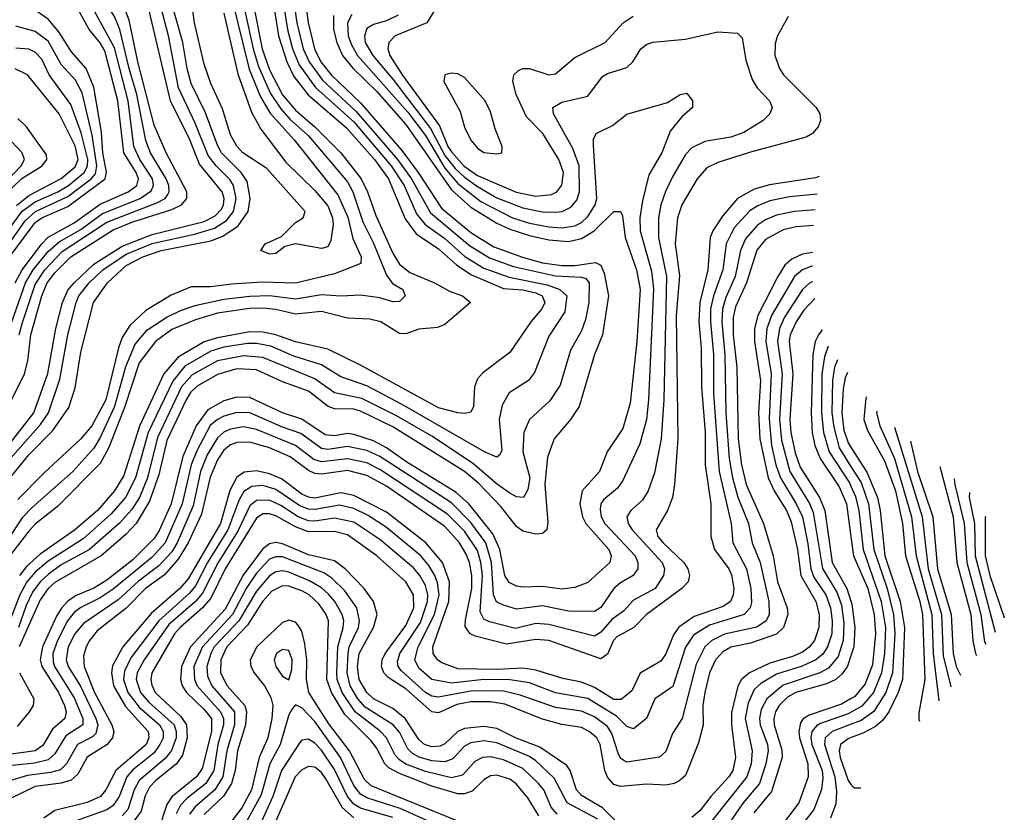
# Model space of a CAD drawing. Header units: inches. Extents: x 501365 to 657855, y 482276 to 547543.
# Tile 955 of 957: x 617442 to 620471, y 527501 to 529940. Entities that reach past the tile are written whole.
import ezdxf

# ---------------------------------------------------------------- set-up
doc = ezdxf.new("R2010")
doc.units = ezdxf.units.IN
doc.header["$MEASUREMENT"] = 0
doc.layers.add('A6512', color=7, linetype='Continuous')
doc.layers.add('A6522', color=7, linetype='Continuous')

msp = doc.modelspace()

# ---------------------------------------------------------------- linework, layer by layer
at = {"layer": 'A6512', "color": 5}
for points, elevation in [([(617324.1, 528490), (617506.1, 528693.9), (617531.1, 528730), (617566, 528834), (617590.4, 528970), (617615.3, 529070), (617623.6, 529090), (617655.4, 529130), (617697.7, 529170), (617770, 529218.8), (617850, 529251.7), (617979.7, 529280.3), (618041.3, 529298.7), (618078.3, 529321.7), (618099.6, 529350), (618108.2, 529390), (618100.2, 529430), (618088.5, 529448.5), (618045.9, 529490), (618022.2, 529522.2), (617982, 529622), (617931, 529730), (617899.7, 529890), (617871.1, 530000)], 3160), ([(618127.1, 530000), (618160.5, 529850), (618176.2, 529796.2), (618213.2, 529713.2), (618245.4, 529665.4), (618273.5, 529633.5), (618330, 529582.3), (618450, 529441.5), (618466.5, 529410), (618497.5, 529317.5), (618530, 529252.3), (618570, 529153.9), (618588.4, 529128.4), (618620.5, 529110), (618627.7, 529090), (618610, 529073.3), (618590, 529071.7), (618550, 529083.8), (618490, 529092.3), (618430, 529089.6), (618370, 529093.2), (618290, 529079.7), (618210, 529089.8), (618150, 529088.7), (618070, 529078.9), (617980.7, 529059.3), (617935.4, 529044.6), (617895.3, 529024.7), (617830, 528981.1), (617797.4, 528942.6), (617767.7, 528872.3), (617733.5, 528750), (617690, 528654.6), (617670, 528621.5), (617605.4, 528550), (617480.4, 528439.5), (617450, 528407.3), (617362.6, 528277.4)], 3160), ([(617362.9, 528470), (617470, 528601.5), (617544, 528676), (617593.7, 528746.3), (617613.1, 528806.9), (617630, 528917), (617669.3, 529070), (617711.9, 529130), (617770, 529183.2), (617820.6, 529210), (617877.6, 529230), (618030, 529259.8), (618066.5, 529273.5), (618114.4, 529305.6), (618144.6, 529350), (618151.1, 529390), (618142, 529442), (618123.6, 529470), (618062.9, 529530), (618050, 529553.9), (618013.3, 529653.3), (617970, 529743.8), (617956.8, 529790), (617944, 529870), (617906.7, 530000)], 3140), ([(617387.9, 528712.1), (617456.5, 528850), (617467.6, 528890), (617476.2, 528970), (617510, 529090), (617526.2, 529130), (617550, 529160.8), (617599.7, 529210), (617730, 529293.7), (617790, 529317.8), (617910, 529355.8), (617939.3, 529370), (617956, 529390), (617956.1, 529410), (617893.1, 529530), (617855.9, 529615.9), (617805.7, 529810), (617778.6, 529938.6), (617767.9, 529967.9), (617749.4, 530000)], 3220), ([(617391.9, 528610), (617485.2, 528730), (617528.8, 528851.2), (617553.7, 528990), (617573.5, 529070), (617590, 529107.2), (617609.2, 529130), (617670, 529187.6), (617757, 529243), (617850, 529278.5), (618010, 529319.5), (618043.6, 529336.4), (618062.7, 529357.3), (618069.3, 529370), (618071.1, 529390), (618065.1, 529410), (617995, 529495), (617965.9, 529570), (617905.9, 529690), (617835.1, 529990), (617832.3, 530000)], 3180), ([(618158.3, 530000), (618188.2, 529850), (618210, 529785.5), (618250, 529708.4), (618290, 529661.3), (618350, 529610), (618429.5, 529530), (618492.4, 529450), (618512.4, 529410), (618537.2, 529337.2), (618590, 529221.1), (618610, 529188), (618642.2, 529162.2), (618718.3, 529130), (618764.3, 529104.3), (618804.1, 529090), (618828.6, 529070), (618750, 529002.2), (618727.1, 528993), (618670, 528987.3), (618630, 528973.7), (618610, 528974.1), (618553.1, 529010), (618518.8, 529018.8), (618450, 529021.3), (618370, 529041.8), (618290, 529033.5), (618230, 529048.2), (618190, 529052.2), (618148.7, 529051.3), (618050, 529036.6), (617983.2, 529016.8), (617910, 528987), (617859.3, 528950), (617810, 528884.4), (617765.7, 528750), (617716.1, 528623.9), (617690, 528574.7), (617558.1, 528441.9), (617490, 528387.5), (617470, 528366.3), (617395.4, 528270)], 3180), ([(618251.5, 530000), (618266, 529910), (618281.2, 529850), (618301.3, 529801.3), (618351.7, 529731.7), (618470, 529625.6), (618585.2, 529490), (618624.3, 529430), (618662.4, 529342.4), (618689.4, 529309.4), (618750, 529266.6), (618811.5, 529211.5), (618870, 529174.9), (618947.7, 529147.7), (619064.5, 529124.5), (619103.3, 529110), (619125.4, 529090), (619118.9, 529041.1), (619070, 528966.3), (619025.5, 528854.5), (619006.7, 528830), (618947.9, 528792.1), (618925.8, 528754.2), (618917.3, 528710), (618925, 528615), (618919.1, 528600.9), (618910, 528594), (618871.3, 528610), (618617, 528757), (618510, 528813.7), (618430, 528840.8), (618370, 528878.4), (618284.9, 528904.9), (618214.9, 528934.9), (618170, 528943.3), (618143.2, 528943.2), (618070, 528932), (618030, 528920.2), (617950, 528873.4), (617912.6, 528827.4), (617837.2, 528670), (617798.6, 528530), (617767.5, 528470), (617722, 528418), (617637, 528343), (617530, 528273.8), (617490, 528239.8), (617464.2, 528210), (617442.1, 528170), (617405.5, 528074.5)], 3240), ([(617410, 529207.8), (617490, 529315.9), (617510, 529330.5), (617590, 529365.3), (617704.7, 529450), (617709.3, 529470.7), (617698.3, 529530), (617693.9, 529593.9), (617670, 529732.5), (617646.8, 529790), (617601.2, 529841.2), (617562.4, 529902.4), (617530, 529941.4), (617490, 529969), (617410, 529996)], 3320), ([(617410.7, 528990), (617460, 529130), (617483.1, 529170), (617530, 529226.8), (617563.4, 529256.6), (617630, 529294.3), (617696.9, 529343.1), (617812.3, 529390), (617846.4, 529413.6), (617853.8, 529430), (617850.2, 529450), (617811.6, 529510), (617793.5, 529550), (617776, 529690), (617733.5, 529853.5), (617653.2, 530000)], 3260), ([(617427.8, 529130), (617449.7, 529170.3), (617510.1, 529249.9), (617530, 529271), (617610, 529314.4), (617690, 529372.8), (617776, 529410), (617802.6, 529430), (617807.3, 529450), (617800.2, 529470), (617762.6, 529530), (617744.1, 529690), (617704, 529844), (617690, 529868.3), (617655.7, 529910), (617610, 529994.3), (617603.3, 530000)], 3280), ([(618095.2, 530000), (618147.7, 529787.7), (618182.7, 529702.7), (618212.1, 529652.1), (618286.4, 529570), (618421.1, 529401.1), (618451.9, 529331.9), (618467.1, 529267.1), (618492.7, 529210), (618491.4, 529190), (618410, 529157.6), (618290, 529129.1), (618187.7, 529132.3), (618093.4, 529126.6), (618030, 529117.6), (617970, 529117.5), (617907.5, 529092.5), (617830, 529045.5), (617780.6, 528999.4), (617757.7, 528962.3), (617745.7, 528930), (617707.2, 528770), (617663.7, 528690), (617630, 528649.9), (617515.8, 528544.2), (617436.6, 528463.4)], 3140), ([(618284.1, 530000), (618294.9, 529930), (618314, 529850), (618332, 529810), (618374, 529754), (618477.1, 529657.1), (618604.4, 529510), (618647, 529450), (618705.7, 529345.7), (618825.5, 529245.5), (618887.4, 529207.4), (618960.5, 529180.6), (619090, 529152.2), (619170, 529147.9), (619183.1, 529143.1), (619194.2, 529130), (619192.5, 529070), (619182.5, 529017.5), (619170, 528982.6), (619136.6, 528923.4), (619105, 528815), (619073.1, 528766.9), (619010.7, 528709.3), (618992.4, 528670), (618989.4, 528610), (619011.2, 528530), (619005.6, 528494.4), (618991.6, 528470), (618970, 528471.4), (618950, 528483), (618911.5, 528510), (618835.3, 528575.3), (618710, 528658.1), (618601.4, 528721.4), (618494.8, 528774.8), (618410, 528791.9), (618350, 528835.3), (618190, 528900.7), (618130, 528905.6), (618050, 528890.5), (617972.7, 528847.3), (617939.4, 528810), (617865.6, 528654.4), (617834.9, 528530), (617810.5, 528469.5), (617786.8, 528433.2), (617749.3, 528390.7), (617656.5, 528310), (617570, 528262.2), (617530, 528233.2), (617504.9, 528210), (617481.7, 528178.3), (617462.1, 528137.9), (617438, 528070)], 3260), ([(618319.9, 530000), (618329, 529931), (618348.6, 529850), (618368.4, 529810), (618400.5, 529770), (618490, 529684.5), (618617.4, 529537.4), (618668, 529470), (618739.7, 529359.7), (618830, 529285), (618900.9, 529240.9), (618988.8, 529208.8), (619050, 529192.2), (619110, 529183.7), (619150, 529183.3), (619213.3, 529193.3), (619230, 529184.6), (619240.4, 529160.4), (619252.9, 529090), (619234.4, 528970), (619210.1, 528910), (619162.6, 528750), (619136.8, 528710), (619086.6, 528650), (619065.7, 528594.3), (619057.5, 528510), (619066.9, 528393.1), (619063.4, 528370), (619050, 528358.6), (619030, 528356.8), (618990, 528366.4), (618970, 528380.9), (618922, 528442), (618853.5, 528513.5), (618810, 528549.8), (618590, 528687), (618490, 528735.1), (618470, 528741.3), (618410, 528742.7), (618390.5, 528750), (618330, 528796.7), (618250, 528825.7), (618170, 528862.3), (618110, 528865.8), (618050, 528848.7), (617987.5, 528812.5), (617967.5, 528792.5), (617954.4, 528770), (617895, 528645), (617870, 528539.9), (617841.7, 528458.3), (617800.8, 528390), (617770, 528357.1), (617693, 528290), (617550, 528207.8), (617530, 528189.5), (617505.2, 528154.8), (617440, 528010)], 3280), ([(617440.9, 528970), (617450, 529004.8), (617490, 529125.5), (617519.3, 529170), (617572.9, 529227.1), (617710, 529316.6), (617863.7, 529376.3), (617889.2, 529390), (617897.9, 529402.1), (617902.1, 529410), (617900.6, 529430), (617893.1, 529450), (617844.2, 529530), (617830, 529568.3), (617802.6, 529710), (617778.3, 529790), (617750, 529909.3), (617733.9, 529950), (617702, 530000)], 3240), ([(618221.1, 530000), (618238.5, 529890), (618263.6, 529810), (618285.2, 529765.2), (618329.1, 529709.1), (618447.4, 529607.4), (618533.1, 529510), (618576.1, 529450), (618627.6, 529327.6), (618661.2, 529281.3), (618730, 529235), (618785.2, 529185.2), (618830, 529156.2), (618930, 529113.3), (618990, 529109.2), (619030, 529099.4), (619049.6, 529090), (619057, 529070), (619047.7, 529050), (619014.7, 529010), (618950, 528915.8), (618866.4, 528853.6), (618850, 528834.4), (618841, 528810), (618837.5, 528750), (618830, 528732.2), (618812.2, 528727.8), (618789.5, 528730.5), (618730, 528745.9), (618490, 528876.8), (618390, 528926.2), (618290, 528948.5), (618230, 528970.4), (618190, 528978.2), (618150, 528979), (618050, 528960.8), (618010, 528949.2), (617930, 528901.8), (617885.4, 528850), (617811, 528689), (617762.3, 528537.7), (617733.7, 528490), (617681.4, 528430), (617610.8, 528369.2), (617505, 528295), (617463, 528257), (617441, 528230)], 3220), ([(618070, 529960.2), (618113.3, 529773.3), (618155.5, 529655.5), (618183.6, 529603.6), (618261.1, 529501.1), (618350, 529414.1), (618390, 529367.5), (618404, 529330), (618406, 529310), (618399.6, 529260.4), (618390, 529241), (618370, 529236), (618290, 529249.8), (618258, 529242), (618230, 529220.7), (618210, 529218.4), (618184, 529230), (618197.2, 529250), (618247, 529273), (618290, 529315.6), (618314, 529330), (618320.5, 529350), (618202.5, 529482.5), (618128.2, 529530), (618110, 529551.2), (618090, 529586), (618065.5, 529665.5), (618030, 529743.7), (618010, 529803.1), (617979.3, 529930), (617971.2, 529990)], 3120), ([(618719.2, 529970), (618694.8, 529930), (618597.3, 529890), (618577.4, 529870), (618574.3, 529850), (618580.7, 529830), (618618.8, 529770), (618733.6, 529613.6), (618759.1, 529550), (618770, 529533.4), (618809.2, 529489.2), (618850, 529461), (618969.4, 529409.4), (619030, 529396.6), (619077.9, 529402.1), (619093.8, 529410), (619109.7, 529430.3), (619114.5, 529470), (619100.9, 529510), (619051.7, 529590), (619000.9, 529640.9), (618969.3, 529710), (618959.4, 529750), (618962.2, 529770), (618976.1, 529783.9), (618990, 529789.4), (619010, 529789.5), (619070, 529770.1), (619090, 529772.9), (619150, 529823.2), (619242.9, 529870), (619298.4, 529930), (619329.6, 529950.4)], 3380), ([(618463.7, 529956.3), (618450.9, 529930), (618452.5, 529890), (618462.2, 529862.2), (618480.8, 529830), (618635.9, 529655.9), (618690, 529583.4), (618750, 529483.2), (618790, 529436.4), (618861, 529381), (618958.2, 529330), (619010, 529314.2), (619070, 529302.8), (619110, 529299.8), (619150, 529305.5), (619170, 529315.9), (619190, 529334.1), (619212.7, 529370), (619217.7, 529390), (619207.4, 529552.6), (619207.5, 529572.5), (619215.6, 529590), (619265.8, 529614.2), (619310, 529649.1), (619434.6, 529685.4), (619473.2, 529710), (619493.8, 529713.8), (619511.5, 529690), (619512, 529670), (619478.8, 529641.2), (619443.2, 529596.8), (619417.5, 529530), (619377.8, 529462.2), (619357.6, 529382.4), (619349.3, 529330.7), (619350.8, 529290), (619385.7, 529165.7), (619391.4, 529111.4), (619376.5, 528770), (619370.3, 528710), (619350, 528634.6), (619297.6, 528522.4), (619281.2, 528498.8), (619237.9, 528462.1), (619229.7, 528450), (619227.1, 528432.9), (619231.1, 528410), (619242.4, 528390), (619335.1, 528290), (619343.4, 528270), (619343.3, 528250), (619329.4, 528230), (619290, 528207.5), (619270.1, 528190), (619230, 528131.5), (619210, 528119), (619130, 528119.8), (619050, 528136.2), (618970, 528125.8), (618930, 528138.3), (618909.1, 528149.1), (618899.7, 528170), (618893.5, 528270), (618875.8, 528330), (618830, 528393), (618770, 528453.3), (618550, 528596), (618510, 528614.8), (618450, 528626.5), (618390, 528617.7), (618370, 528620.1), (618306.4, 528666.4), (618250, 528686.2), (618150, 528730.4), (618110, 528730.9), (618070, 528719.7), (618050, 528709.9), (618028.4, 528691.6), (617986.6, 528613.4), (617969.4, 528570), (617941.9, 528450), (617889.8, 528330), (617850, 528286.6), (617730, 528187.7), (617690, 528161.4), (617630, 528131.6), (617610, 528115.6), (617589, 528090), (617557.9, 528030), (617543.5, 527990), (617544.6, 527964.6), (617549.4, 527949.4), (617610, 527852.9), (617636.3, 527790), (617636, 527770), (617583.6, 527736.4), (617550, 527680.8), (617530, 527662.4), (617488.1, 527651.9), (617350, 527638.3)], 3340), ([(618606.3, 529953.7), (618570, 529936.2), (618530, 529925.6), (618510, 529912.7), (618502.2, 529890), (618505.2, 529870), (618527.9, 529830), (618590, 529757.3), (618705.4, 529605.4), (618750, 529522.4), (618782, 529482), (618810, 529455.4), (618850, 529426.4), (618910, 529392), (618990, 529361.1), (619050, 529348.7), (619090, 529347.3), (619110.8, 529350), (619137.3, 529362.7), (619155.4, 529384.6), (619163.7, 529410), (619162.5, 529490), (619144, 529544), (619083.6, 529650), (619081.5, 529670), (619110, 529686.1), (619190, 529704.8), (619235, 529765), (619250, 529774.7), (619310, 529793.3), (619327.9, 529810), (619352.8, 529850), (619370, 529863.2), (619389.5, 529870.5), (619490, 529879.8), (619590, 529902.3), (619650, 529898), (619664.1, 529884.1), (619675.2, 529815.2), (619695.5, 529755.5), (619710.5, 529730.5), (619748.2, 529690), (619756.5, 529670), (619749.1, 529650), (619729.2, 529630), (619670, 529592.8), (619630, 529578.8), (619550, 529565.4), (619510, 529546), (619490, 529525.6), (619450, 529456.1), (619428.2, 529411.8), (619414.1, 529370), (619407, 529330), (619406.8, 529270), (619431.3, 529150), (619423.4, 528770), (619415.7, 528650), (619394.4, 528545.6), (619374.9, 528490), (619358.1, 528461.9), (619321.5, 528430), (619309.6, 528410), (619313.5, 528390), (619325.6, 528370), (619417.9, 528270), (619425.1, 528250), (619422.9, 528230), (619396.5, 528190), (619330, 528153.5), (619299.6, 528120.4), (619264.5, 528095.5), (619230, 528055.8), (619210, 528043), (619070, 528079.1), (619030, 528081.7), (618967, 528067), (618887.2, 528087.2), (618870, 528095.4), (618858.3, 528118.3), (618865.2, 528230), (618860.9, 528270), (618850, 528306.5), (618810, 528366), (618758.4, 528418.4), (618550, 528556.2), (618510, 528576.7), (618450, 528588.9), (618370, 528579.9), (618347.2, 528587.2), (618290, 528630.2), (618170, 528679.5), (618130, 528687.2), (618090, 528680.3), (618069.6, 528670.4), (618050, 528653.8), (618018.6, 528601.4), (617998.1, 528550), (617975.5, 528444.5), (617926.8, 528330), (617910, 528302.5), (617870, 528259.6), (617807.8, 528212.2), (617745.2, 528154.8), (617638.1, 528081.9), (617611.2, 528050), (617590.8, 528010), (617584.9, 527970), (617591.5, 527950), (617629.1, 527889.1), (617676.6, 527790), (617682.8, 527770), (617676.3, 527743.7), (617666.4, 527733.6), (617619.7, 527710), (617586.3, 527650), (617567.8, 527632.2), (617536.8, 527623.2), (617466.1, 527613.9), (617372.8, 527587.2)], 3360), ([(618407.6, 529952.4), (618407.5, 529910), (618417.8, 529870), (618435.4, 529830), (618467.8, 529790), (618540, 529720.1), (618630, 529617.9), (618770, 529416.6), (618830, 529363.5), (618910, 529314.3), (618950, 529295.4), (619010, 529276.3), (619070, 529262.3), (619130, 529257.3), (619170, 529267), (619209.2, 529290), (619270, 529350.1), (619290, 529350.2), (619296, 529336), (619304, 529270), (619339.3, 529170), (619350.9, 529110), (619340.2, 528950), (619320.1, 528759.9), (619297.5, 528682.5), (619249.2, 528610), (619225.8, 528550), (619172.3, 528490), (619165.1, 528450), (619173.1, 528410), (619183.4, 528390), (619254, 528310), (619261.8, 528290), (619257.8, 528270), (619190, 528208.3), (619150, 528192.6), (619110, 528187.7), (619050, 528196.2), (618990, 528193.9), (618970, 528197.3), (618948, 528208), (618934.1, 528230), (618919.3, 528310), (618897.5, 528357.5), (618823.4, 528450), (618784.7, 528484.7), (618630, 528580.4), (618570, 528622.4), (618530, 528643.7), (618470, 528664.1), (618450, 528666.2), (618410, 528659.6), (618382.1, 528662.1), (618310, 528710.4), (618250, 528730.7), (618150, 528777.2), (618110, 528778.4), (618070, 528766.9), (618020.9, 528739.1), (617984.9, 528690), (617944.1, 528595.9), (617907.5, 528450), (617871.5, 528368.5), (617856.1, 528343.9), (617790, 528278.4), (617710, 528215), (617670, 528190.9), (617613.3, 528166.7), (617590, 528150.7), (617570.3, 528129.7), (617555.2, 528104.8), (617512.4, 528010), (617504.7, 527970), (617510.2, 527950), (617561.3, 527870), (617579.8, 527830), (617585, 527810), (617580.6, 527790), (617543, 527757), (617513, 527707), (617489.5, 527690.5), (617410, 527679.3)], 3320), ([(619806.4, 529950), (619772.1, 529888), (619765.8, 529865.8), (619765.3, 529830), (619779.6, 529790), (619792, 529770), (619892.3, 529670), (619903.3, 529650), (619905.8, 529630), (619898.4, 529610), (619880.6, 529590), (619861.1, 529578.9), (619690, 529532.1), (619590, 529500.3), (619556.2, 529483.8), (619525.9, 529450), (619479.2, 529370), (619465.1, 529330), (619458.7, 529250), (619472, 529152), (619461.7, 529030), (619466.9, 528650), (619456.6, 528510), (619449.8, 528470.2), (619435, 528430), (619399.9, 528370), (619405.1, 528350), (619421.7, 528330), (619485.1, 528270), (619497.3, 528250), (619502.3, 528230), (619498.1, 528210), (619478.4, 528190), (619370.5, 528110), (619330.7, 528069.3), (619278.8, 528041.2), (619268.4, 528030), (619250, 527987.4), (619230, 527973.7), (619070, 528029.5), (619030, 528033), (618939, 528019), (618843.2, 528043.2), (618827.7, 528050), (618812.8, 528072.8), (618812.9, 528092.9), (618832.6, 528190), (618832.8, 528230), (618825.8, 528270), (618815.8, 528295.8), (618794.6, 528330), (618750, 528380.1), (618570, 528504.3), (618510, 528537.9), (618450, 528552.6), (618370, 528542), (618350, 528543.6), (618330, 528553.1), (618274.5, 528594.5), (618210, 528622.1), (618150, 528639.6), (618110, 528639.1), (618090, 528631.5), (618070, 528615.3), (618050, 528586), (618028.1, 528531.9), (618001.2, 528418.8), (617960.4, 528330), (617930, 528280), (617887.9, 528232.1), (617829.3, 528190), (617770, 528129.2), (617680.7, 528059.3), (617656.6, 528030), (617646.5, 528010), (617638.5, 527981.5), (617640.8, 527950), (617671.9, 527870), (617725.4, 527770), (617731.4, 527750), (617728, 527730), (617710.7, 527710), (617650, 527670.9), (617621.3, 527618.8), (617600, 527600), (617570, 527590.9), (617490, 527581), (617415.8, 527544.2)], 3380), ([(617365.2, 529190), (617458.7, 529321.3), (617490.4, 529349.6), (617590, 529396), (617662.2, 529450), (617674.8, 529465.2), (617679.2, 529490), (617664.9, 529584.9), (617634.5, 529714.5), (617613.8, 529753.7), (617570, 529802.2), (617530, 529873.9), (617490, 529903.2), (617430, 529920.5)], 3340), ([(617332, 529190), (617449.4, 529350.6), (617490, 529379.1), (617559.8, 529410), (617592, 529430), (617640.2, 529470), (617651, 529489), (617651.9, 529510), (617631.6, 529591.6), (617599.1, 529679.1), (617533.1, 529770), (617510, 529818.8), (617490, 529840.3), (617470, 529848.9), (617430, 529852.8)], 3360), ([(617431.8, 529368.2), (617470, 529398.6), (617570, 529450.8), (617612.6, 529487.4), (617622.3, 529510), (617612.2, 529552.2), (617563.2, 529650), (617465.9, 529770), (617428.6, 529788.6)], 3380), ([(617390, 529395), (617448.9, 529451.1), (617510.9, 529490), (617525.7, 529510), (617524.3, 529524.3), (617463.1, 529610), (617436.2, 529636.2)], 3420), ([(617379.4, 529420.6), (617446.8, 529490), (617457.3, 529510), (617449.2, 529530), (617401.3, 529581.3)], 3440), ([(619901.3, 529457.4), (619890, 529453), (619748.6, 529431.4), (619701.6, 529418.4), (619650.2, 529389.8), (619604.1, 529335.9), (619573.8, 529290), (619566.3, 529270), (619558.5, 529170), (619534.2, 529070), (619531.1, 529010), (619538.6, 528930), (619538.8, 528810), (619550.2, 528670), (619551, 528570), (619568, 528450), (619567.9, 528350), (619579.8, 528310), (619623, 528250), (619631.4, 528231.4), (619638.5, 528190), (619637.2, 528170), (619628, 528150), (619606, 528134), (619516.4, 528103.6), (619470, 528070.6), (619452.8, 528047.2), (619430, 527989.2), (619414.2, 527965.8), (619350.9, 527929.1), (619324.7, 527875.3), (619292.1, 527847.9), (619270, 527848.6), (619210, 527885), (619170, 527901.5), (619113.1, 527913.1), (619030, 527938.6), (618990, 527944.6), (618910, 527940.4), (618790, 527942.3), (618740.6, 527960.6), (618727.3, 527970), (618713.7, 527990), (618712.5, 528010), (618762.3, 528150), (618764.6, 528210), (618742.8, 528270), (618691.7, 528330), (618570, 528424.2), (618470, 528476), (618430, 528483.8), (618350, 528467.9), (618330, 528470.3), (618310, 528480.3), (618247, 528526.9), (618210, 528542.4), (618170, 528551.4), (618132.3, 528547.7), (618110, 528531.9), (618088.6, 528491.4), (618059.7, 528390), (617960.2, 528219.8), (617934.8, 528190), (617846.7, 528113.3), (617759, 528010), (617727.7, 527952.3), (617724.2, 527930), (617730.6, 527890), (617767.2, 527827.2), (617837.3, 527750), (617839.3, 527730), (617831.1, 527710), (617737.3, 527630), (617707.2, 527570), (617690.5, 527549.5), (617649.1, 527530.9), (617550, 527506.8), (617516.4, 527483.6)], 3420), ([(619895, 529403.3), (619810, 529394.9), (619750, 529382.9), (619712.3, 529367.7), (619688.3, 529351.7), (619640.1, 529299.9), (619615.6, 529250), (619604.5, 529170), (619576.5, 529090), (619567.4, 529050), (619566.5, 529010), (619576.2, 528910), (619576.2, 528790), (619593.3, 528550), (619630.3, 528390), (619635.7, 528330), (619677.9, 528250), (619690.6, 528189.4), (619693.4, 528146.6), (619689.3, 528130), (619670.2, 528109.8), (619563.4, 528076.6), (619514.3, 528045.7), (619490.4, 528009.6), (619451.5, 527888.5), (619395.5, 527850), (619370, 527789.8), (619330, 527758.3), (619310, 527764.7), (619277.4, 527797.4), (619190, 527851.5), (619090, 527869), (619010, 527899.1), (618950, 527908.5), (618870, 527909.6), (618770, 527898.9), (618709.4, 527910), (618670, 527944.5), (618657.5, 527970), (618668.2, 528010), (618718.2, 528110), (618732.1, 528170), (618727.7, 528207.7), (618719.5, 528230), (618701, 528261), (618675.9, 528290), (618570, 528377.5), (618514.2, 528414.2), (618470, 528435.7), (618425.9, 528445.9), (618350, 528432.6), (618330, 528433.4), (618304.2, 528444.2), (618230, 528494.5), (618190, 528506.3), (618155.9, 528504.1), (618131.9, 528488.1), (618116.9, 528463.1), (618082.4, 528370), (618020.1, 528270), (617982.4, 528197.6), (617964.2, 528175.8), (617869.7, 528090.3), (617783.6, 527976.4), (617764.1, 527935.9), (617761.3, 527910), (617774.9, 527870), (617810, 527824.3), (617871.7, 527770), (617883.3, 527750), (617883.6, 527730), (617873.6, 527710), (617855.6, 527684.4), (617788.9, 527631.1), (617771.2, 527610), (617747.7, 527550), (617730, 527522.1), (617710, 527508.8), (617601.9, 527470)], 3440), ([(619889.4, 529354.8), (619825.3, 529350), (619770, 529338.8), (619735.8, 529324.2), (619711.8, 529308.2), (619674.4, 529265.6), (619659.1, 529230), (619642.8, 529150), (619614.5, 529085.5), (619604.2, 529050), (619601.8, 529010), (619611.4, 528908.6), (619614, 528730), (619624.5, 528590), (619634.6, 528530), (619650.6, 528470.6), (619683.6, 528390), (619695.3, 528330), (619720, 528270), (619746.3, 528150), (619747.8, 528110), (619737.9, 528090), (619710, 528071.1), (619610, 528049.3), (619571.3, 528030), (619550, 528009.9), (619523.2, 527956.8), (619479.9, 527790), (619450, 527743.8), (619430, 527687.9), (619410, 527670.5), (619310, 527655.2), (619300.6, 527660.6), (619290, 527668), (619282.6, 527682.7), (619263.6, 527743.6), (619250, 527764.9), (619210, 527794.4), (619170, 527812), (619090, 527823.4), (618981.7, 527861.7), (618930, 527874.1), (618834.6, 527874.6), (618730, 527855.6), (618710, 527858.6), (618690, 527870), (618616.6, 527936.6), (618605.8, 527950), (618604.1, 527964.1), (618611.6, 527990), (618674.7, 528085.3), (618696.5, 528150), (618697, 528170), (618690, 528198.8), (618672.9, 528230), (618653.4, 528253.4), (618550, 528340.9), (618470, 528393.4), (618410, 528406.5), (618350, 528396.8), (618330, 528398.1), (618298.9, 528410), (618244.9, 528444.9), (618210, 528461.2), (618170, 528460.1), (618150, 528444.5), (618113.5, 528366.5), (618052.5, 528270), (618004.8, 528175.2), (617982.5, 528150), (617901.2, 528078.8), (617825, 527970), (617803.2, 527930), (617800.4, 527910), (617813.9, 527870), (617839.7, 527839.7), (617917.5, 527770), (617923.7, 527750), (617923.4, 527730), (617908.5, 527691.5), (617890, 527666.8), (617810, 527599.5), (617794.6, 527570), (617774.9, 527510), (617756.9, 527490)], 3460), ([(619883.9, 529307), (619830, 529302.4), (619790, 529293.1), (619736.4, 529263.6), (619709.2, 529230.8), (619677.6, 529130), (619643.6, 529056.4), (619636.7, 529023.2), (619636.4, 528970), (619647.7, 528870), (619652.6, 528650), (619662.8, 528570), (619676.2, 528510), (619730.3, 528390), (619759.8, 528290), (619773, 528210), (619802.4, 528130), (619804.6, 528110), (619791.3, 528070), (619770.3, 528049.7), (619690, 528021.2), (619630, 528008.9), (619604.8, 527995.2), (619581.9, 527970), (619564.3, 527930), (619549.8, 527870), (619543.9, 527830), (619544.1, 527770), (619530, 527715.1), (619490, 527614.5), (619470, 527596.6), (619455, 527590), (619430, 527584.9), (619370, 527588.2), (619290, 527580.5), (619270, 527586.7), (619250, 527608.9), (619241.9, 527630), (619228.1, 527710), (619217.3, 527730), (619194.2, 527750), (619170, 527761.8), (619110, 527771), (619050, 527788.1), (618933.9, 527833.9), (618890, 527841.2), (618830, 527841.1), (618786.8, 527833.2), (618730, 527807.6), (618710, 527809.9), (618630, 527881.4), (618575.7, 527915.7), (618562.4, 527930), (618555.1, 527950), (618557.1, 527970), (618566.2, 527990), (618630, 528075.6), (618654.7, 528130), (618653.6, 528170), (618629.6, 528210), (618540.9, 528290), (618450, 528355.4), (618410, 528365.6), (618330, 528364.6), (618290, 528379.5), (618230, 528413), (618210, 528419.6), (618190, 528419.1), (618170, 528406.2), (618073.8, 528250), (618030, 528160.3), (618004.8, 528130), (617935.2, 528070), (617917.9, 528050), (617848.6, 527930), (617845, 527910), (617848.1, 527891.9), (617858.7, 527870), (617936.8, 527796.8), (617954.7, 527770), (617957.4, 527730), (617943.1, 527676.9), (617924.3, 527650), (617860.5, 527599.5), (617841, 527579), (617828, 527552), (617815.3, 527504.7), (617790.3, 527470)], 3480), ([(619880.5, 529224), (619850, 529218.5), (619817.1, 529202.9), (619795.8, 529184.2), (619772.6, 529147.4), (619712.7, 529030), (619702.7, 528990), (619701.9, 528950), (619720.4, 528830), (619715, 528730), (619718.5, 528650), (619744.1, 528530), (619762.9, 528490), (619800.3, 528430), (619814.7, 528394.7), (619834.8, 528310), (619844.5, 528230), (619890.7, 528150), (619901.2, 528110), (619900.7, 528070), (619887.2, 528030), (619870.5, 528009.5), (619850, 527994.1), (619819.7, 527980.3), (619750, 527959.7), (619687.2, 527930), (619661.9, 527910), (619651.2, 527888.8), (619631.8, 527808.2), (619631.3, 527770), (619643.9, 527670), (619635.5, 527630), (619623.5, 527610), (619569.2, 527550.8), (619534.6, 527505.4), (619510, 527484.9)], 3520), ([(619880.5, 529181.7), (619878.5, 529181.5), (619849.6, 529170.5), (619825.3, 529150), (619754.5, 529030), (619740.4, 528990), (619737.2, 528950), (619753.6, 528850), (619747.8, 528712.2), (619755.1, 528630), (619768.1, 528570), (619782, 528530), (619830.7, 528450), (619849.6, 528410), (619866.7, 528326.7), (619875.6, 528250), (619885.1, 528225.1), (619921.4, 528170), (619936.6, 528130), (619941.4, 528090), (619939.9, 528050), (619927.3, 528010), (619912.1, 527987.8), (619890.8, 527970), (619849.3, 527950.7), (619770, 527926.2), (619722.2, 527897.8), (619701.5, 527878.5), (619682.8, 527837.2), (619673.5, 527790), (619695.6, 527690), (619691.7, 527650), (619678.4, 527610), (619570, 527473.8)], 3540), ([(619880.5, 529132.9), (619872.5, 529130), (619850.4, 529110), (619795, 529025), (619779.2, 528990), (619772.9, 528950), (619787.3, 528850), (619779, 528710), (619785.7, 528645.7), (619811.2, 528550), (619871.2, 528451.2), (619883.2, 528423.2), (619911.4, 528251.4), (619956.4, 528176.4), (619970, 528138), (619977.1, 528082.9), (619975.5, 528030), (619959.2, 527980.9), (619930, 527944.8), (619903.4, 527930), (619790, 527892.6), (619739.9, 527850), (619722.9, 527817.1), (619717.5, 527790), (619719.9, 527770), (619742.5, 527710), (619744.8, 527690), (619737.4, 527650), (619718.1, 527590), (619667, 527530), (619611.3, 527448.7)], 3560), ([(619887.7, 529082.5), (619853.6, 529046.4), (619830, 529009.9), (619812, 528970), (619808.8, 528950), (619820.2, 528850), (619810.7, 528710), (619813.6, 528670), (619827.7, 528607.7), (619843.2, 528563.2), (619901.9, 528470), (619918.9, 528430), (619941, 528270), (619986.1, 528190), (620000, 528147.5)], 3580), ([(619910.6, 528985.3), (619898.8, 528970), (619889.2, 528950), (619881.5, 528910), (619876.7, 528730), (619879.7, 528670), (619888.3, 528630), (619904.4, 528590), (619962.7, 528502.7), (619985.8, 528450), (620000, 528341.8)], 3620), ([(619929.1, 528935), (619917.4, 528902.6), (619909.9, 528850), (619908.9, 528730), (619915, 528670), (619932.1, 528610), (619994.4, 528514.4), (620000, 528502.2)], 3640), ([(619957.5, 528892.9), (619948.9, 528871.1), (619941.8, 528830), (619940.3, 528730), (619946.1, 528686.1), (619962.6, 528622.6), (620000, 528563.5)], 3660), ([(619987.9, 528854.8), (619981.6, 528838.4), (619975.4, 528804.6), (619970.7, 528730), (619977.4, 528677.4), (619990, 528638.4), (620000, 528622.7)], 3680), ([(619290, 527459.8), (619234.6, 527514.6), (619170, 527552.4), (619155.2, 527570), (619135.7, 527630), (619125.1, 527645.1), (619041.7, 527701.8), (618969.4, 527729.4), (618910, 527758.6), (618870, 527765.3), (618810, 527758.7), (618790, 527749.4), (618750, 527712), (618735.2, 527704.8), (618710, 527702.5), (618687.4, 527710), (618670, 527724.8), (618627.8, 527790), (618590, 527820.3), (618529.9, 527850), (618509.5, 527870), (618486.3, 527910), (618481.2, 527950), (618486.3, 527990), (618530.7, 528070), (618541.3, 528110), (618530.3, 528150), (618501.7, 528190), (618443.7, 528250), (618410, 528274.8), (618330, 528293.5), (618250, 528327), (618230, 528331.2), (618210, 528327.6), (618190, 528312), (618129.2, 528230.8), (618074.1, 528125.9), (617967.4, 528010), (617940, 527950), (617936.3, 527910), (617941.8, 527890), (617954.7, 527870), (618010, 527817.5), (618032.2, 527790), (618031.9, 527750), (618003.7, 527636.3), (617985.6, 527610), (617910, 527549), (617895, 527525), (617870.2, 527449.8)], 3520), ([(619220.4, 527480.4), (619126.1, 527530), (619086.2, 527606.2), (619030, 527659.2), (619010, 527673.3), (618910, 527714.8), (618870, 527721.2), (618830, 527715.4), (618810, 527704.8), (618774, 527666), (618750, 527656.5), (618710, 527659.2), (618670.9, 527670.9), (618650, 527682.4), (618636.1, 527696.1), (618610, 527747.8), (618591.1, 527770), (618504.4, 527824.4), (618481.9, 527850), (618458.6, 527890), (618449.5, 527930), (618452.1, 527990), (618455.7, 528010), (618484.3, 528070), (618487.5, 528090), (618479, 528130), (618442.7, 528182.7), (618402, 528222), (618377.8, 528237.8), (618250, 528286.9), (618230, 528287.7), (618210, 528279.7), (618170, 528237.3), (618138.7, 528190), (618096.6, 528110), (618004.5, 528010), (617977.8, 527950), (617979.3, 527910), (617988.2, 527890), (618060.2, 527810), (618068.9, 527790), (618068.5, 527770), (618051.6, 527710), (618038.9, 527630), (618015.1, 527590), (617956.2, 527543.8), (617936.7, 527523.3), (617923.3, 527496.7)], 3540), ([(619095.4, 527495.4), (619077.1, 527517.1), (619054.3, 527570), (619037.5, 527590), (618990, 527635.5), (618930, 527662.4), (618890, 527672.2), (618865.8, 527670), (618842.4, 527657.6), (618804.1, 527615.9), (618770, 527606.8), (618690, 527626.3), (618629.7, 527649.7), (618610, 527662.4), (618597.1, 527677.1), (618570, 527730.3), (618550.7, 527750.7), (618473.9, 527810), (618434, 527870), (618418.8, 527910), (618417.9, 527930), (618420.9, 528010), (618437.5, 528070), (618439.2, 528090), (618434.3, 528110), (618411.3, 528150), (618392.2, 528172.2), (618370, 528192.3), (618333.7, 528213.7), (618270, 528240), (618250, 528244), (618230, 528240.7), (618210, 528229.2), (618170, 528182), (618116.4, 528090), (618040.6, 528010), (618029.5, 527990), (618017.2, 527950), (618019.6, 527919.6), (618033.5, 527890), (618102.6, 527810), (618103, 527770), (618079.5, 527690), (618067.2, 527610), (618042.3, 527570), (617981.8, 527518.2), (617964.3, 527495.7)], 3560), ([(619038.6, 527490), (619005.5, 527545.5), (618969.1, 527589.1), (618950, 527603.3), (618910, 527615.5), (618890, 527613.6), (618870, 527600.8), (618834.2, 527565.8), (618810, 527558.2), (618790, 527558.1), (618710, 527581.4), (618610, 527620.6), (618577.8, 527637.8), (618564.8, 527650), (618539.5, 527699.5), (618522.5, 527722.5), (618442.3, 527802.3), (618400.7, 527870), (618387, 527910), (618391.6, 528090), (618384.4, 528110), (618362.4, 528142.4), (618332.3, 528170), (618310, 528183.1), (618270, 528197.2), (618250, 528197.6), (618218, 528182), (618190, 528150.9), (618142.8, 528077.2), (618079, 528010), (618060.9, 527970), (618059.8, 527930), (618080.7, 527890), (618134.4, 527830), (618140.2, 527810), (618137.1, 527770), (618111.9, 527690), (618105, 527630), (618093.1, 527590), (618069.3, 527550.7), (618010, 527494.1)], 3580), ([(618790, 527474.1), (618522.8, 527582.8), (618502.3, 527602.3), (618456.8, 527690), (618392.9, 527772.9), (618331.6, 527870), (618323.8, 527910), (618325, 527970), (618319.3, 528019.3), (618310, 528058.4), (618297.6, 528077.6), (618290, 528086), (618270, 528092.5), (618250, 528085.3), (618171, 528010), (618151.5, 527970), (618152.6, 527950), (618162.9, 527930), (618195.4, 527890), (618214.3, 527854.3), (618221.2, 527830), (618218.1, 527790), (618205.7, 527730), (618178.4, 527670), (618155, 527570), (618125.5, 527514.5), (618070, 527443.1)], 3620), ([(620000, 527985.6), (619988.8, 527951.2), (619972.4, 527927.6), (619952.7, 527910), (619923.9, 527896.1), (619829.6, 527870), (619804.3, 527855.7), (619778.1, 527830), (619766.7, 527810), (619761.9, 527790), (619763.2, 527770), (619786.3, 527693.7), (619787.8, 527670), (619754.4, 527565.6), (619700.4, 527499.6)], 3580), ([(617441.7, 527930), (617485.3, 527850), (617483.4, 527830), (617470.7, 527810), (617434.6, 527765.4)], 3280), ([(620000, 527851), (619970, 527834), (619870, 527800.4), (619851.6, 527788.4), (619843.4, 527776.6), (619838.5, 527750), (619841.2, 527730), (619866.4, 527650), (619867.7, 527610), (619839.1, 527530), (619778, 527450)], 3620), ([(618750, 527451.8), (618612.9, 527513), (618510, 527545.6), (618490, 527556.7), (618470, 527583.7), (618429, 527670), (618350, 527780.4), (618310, 527822.8), (618290, 527831.5), (618280.1, 527819.9), (618270, 527801.2), (618243.5, 527710), (618211.3, 527650), (618184.8, 527555.2), (618126.9, 527450)], 3640), ([(620000, 527809.5), (619990, 527804), (619905.4, 527774.6), (619892.8, 527767.2), (619878.9, 527750), (619875.3, 527730), (619879.1, 527710), (619910.6, 527630), (619912.9, 527607.1), (619908.8, 527571.2), (619884.7, 527510), (619830, 527439)], 3640), ([(620000, 527772.3), (619941.4, 527750), (619919.9, 527730), (619918.1, 527710), (619949.9, 527610), (619954.7, 527565.3), (619952.5, 527527.5), (619936.6, 527483.4)], 3660), ([(618590, 527484.9), (618490, 527513.4), (618470, 527525.9), (618450.4, 527550), (618410, 527632.9), (618370, 527692.5), (618350, 527713.8), (618330, 527726.4), (618310, 527723.2), (618304.2, 527715.8), (618246.9, 527630), (618220.5, 527550), (618176, 527450)], 3660), ([(620000, 527731.2), (619990, 527727.5), (619967.2, 527710), (619962.7, 527690), (619965.7, 527670), (619990, 527599.4), (620000, 527585.9)], 3680), ([(618470, 527484.2), (618434.7, 527514.7), (618383.7, 527603.7), (618370, 527623.4), (618350, 527639.6), (618330, 527642.1), (618310, 527631.5), (618289.5, 527610), (618227.6, 527470)], 3680)]:
    msp.add_lwpolyline(points, dxfattribs=dict(at, elevation=elevation))
for points, elevation in [([(618770, 529775.9), (618749.6, 529770.4), (618746.6, 529750), (618797, 529657), (618810, 529609.4), (618830, 529569.5), (618850, 529544.2), (618870, 529531.8), (618910, 529527.2), (618925.1, 529530), (618926.6, 529550), (618904.5, 529604.5), (618890, 529656), (618873.5, 529690), (618810, 529762.3), (618790, 529773.1)], 3420), ([(618250, 528002.4), (618232, 527990), (618225.1, 527970), (618230.1, 527950), (618250, 527920.2), (618270, 527908.9), (618279.5, 527940.5), (618280.1, 527970), (618270, 527999.1)], 3640)]:
    msp.add_lwpolyline(points, close=True, dxfattribs=dict(at, elevation=elevation))
at = {"layer": 'A6522', "color": 5}
for points, elevation in [([(620046.9, 528779.7), (620044.9, 528775.1), (620038.6, 528710), (620050, 528676), (620102.2, 528582.2), (620136, 528490), (620157.6, 528390), (620166.9, 528290), (620211.3, 528150), (620219.6, 528110), (620226.1, 527910), (620207.5, 527807.5), (620207.5, 527787.5), (620210.1, 527782)], 3720), ([(620079, 528735.7), (620078.1, 528730), (620087.8, 528690), (620132.7, 528590), (620185.2, 528410), (620199.3, 528290), (620247.9, 528110), (620251.5, 527990), (620269.2, 527843.7)], 3740), ([(620133.2, 528685.9), (620217.7, 528410), (620236.7, 528250), (620277.1, 528110), (620282.9, 527982.9), (620306.3, 527887.5)], 3760), ([(620182.5, 528643.1), (620203.8, 528550), (620250.5, 528410), (620265.5, 528250), (620307.1, 528110), (620313.6, 527990), (620322.7, 527950), (620335.6, 527923)], 3780), ([(620000, 528622.7), (620047.7, 528547.7), (620080.2, 528470), (620089, 528430), (620103.4, 528290), (620150.6, 528150), (620164, 528070), (620157.2, 527910), (620144.3, 527870), (620115.7, 527810), (620096.5, 527783.5), (620074.7, 527765.3), (620035.5, 527744.5), (620000, 527731.2)], 3680), ([(620000, 528563.5), (620030, 528516.2), (620052.8, 528450), (620069.6, 528310), (620110.2, 528189.8), (620130.3, 528110), (620134.4, 528050), (620127, 527930), (620106.5, 527870), (620069.1, 527810.9), (620030, 527783.7), (620000, 527772.3)], 3660), ([(620272.5, 528565), (620313, 528410), (620324.6, 528270), (620367.8, 528110), (620373.9, 528030), (620382.5, 527990), (620385.7, 527983.6)], 3820), ([(620317, 528527.3), (620318.3, 528510), (620347.6, 528390), (620355, 528270), (620398.3, 528110), (620410, 528026.1), (620414.2, 528018)], 3840), ([(620000, 528502.2), (620013.3, 528473.3), (620022.9, 528430), (620037, 528310), (620092.2, 528150), (620104.9, 528070), (620101.8, 527990), (620093.1, 527930), (620068, 527870), (620032.5, 527827.5), (620000, 527809.5)], 3640), ([(620363.9, 528484.7), (620362.6, 528470), (620379, 528390), (620380.7, 528290), (620443, 528055.2)], 3860), ([(620413.4, 528411.2), (620412.2, 528407.8), (620412.1, 528290), (620426.5, 528230), (620470, 528101), (620470.7, 528099.4)], 3880), ([(620000, 528341.8), (620006.8, 528290), (620050.8, 528190), (620070.3, 528110), (620074.6, 528050), (620065.1, 527954.9), (620043.1, 527896.9), (620010, 527856.7), (620000, 527851)], 3620), ([(620000, 528147.5), (620001.8, 528141.8), (620011.2, 528070), (620007.9, 528010), (620000, 527985.6)], 3580), ([(620000, 527585.9), (620002.5, 527582.5), (620010, 527576.3), (620029.3, 527576.1)], 3680)]:
    msp.add_lwpolyline(points, dxfattribs=dict(at, elevation=elevation))

doc.saveas('drawing.dxf')
